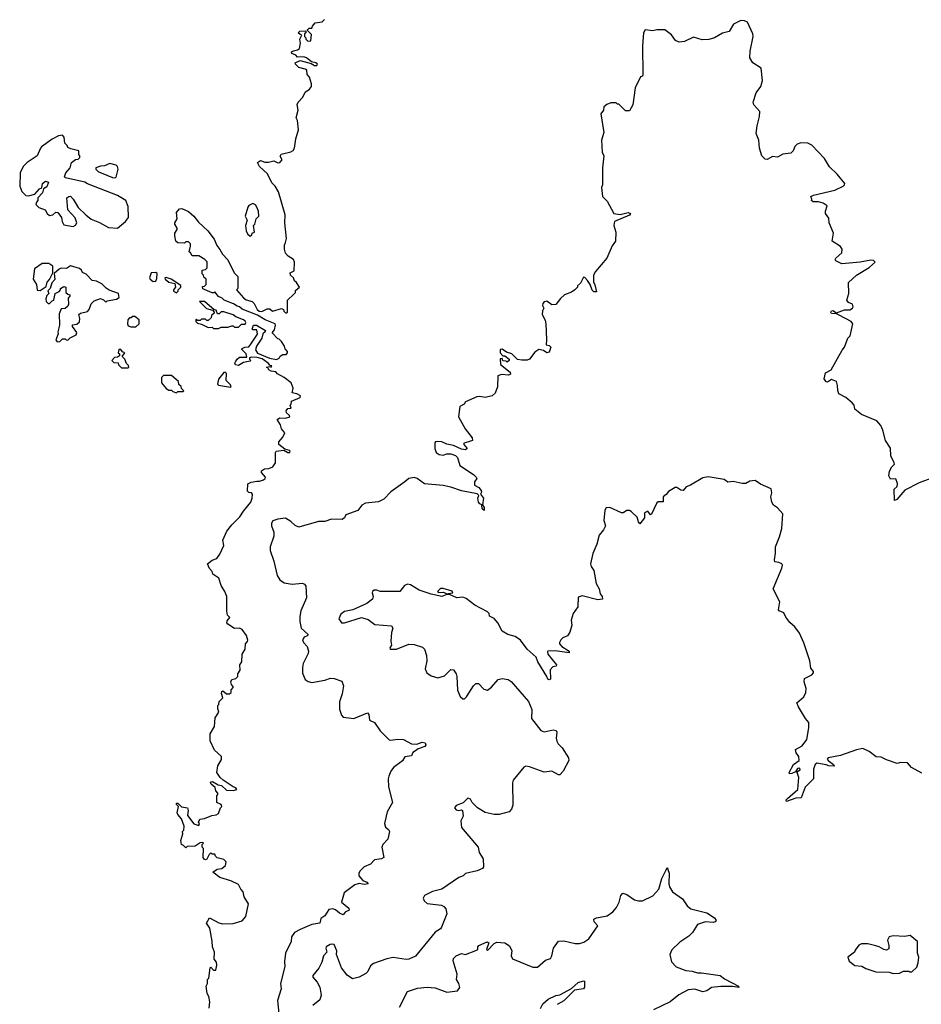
# Model space of a CAD drawing. Extents: x 2240384 to 2404287, y 351326 to 526670.
# Tile 288 of 309: x 2348379 to 2355250, y 463406 to 470914. Entities that reach past the tile are written whole.
import ezdxf

# ---------------------------------------------------------------- set-up
doc = ezdxf.new("R2010")
doc.units = 0

msp = doc.modelspace()

# ---------------------------------------------------------------- linework, layer by layer
at = {"layer": '0CON20XD'}
for points in [[(2349627, 464617), (2349612.5, 464625), (2349607.5, 464655), (2349622.5, 464705), (2349620, 464725), (2349630, 464735), (2349632.5, 464765), (2349610.7, 464820.7), (2349583, 464853), (2349580, 464865), (2349590, 464915), (2349575, 464930), (2349575, 464940), (2349585, 464940), (2349613, 464913), (2349657.5, 464905), (2349663.3, 464885), (2349657.5, 464845), (2349705, 464782.5), (2349745, 464770), (2349750, 464785), (2349742.5, 464795), (2349751.7, 464818.3), (2349787, 464823), (2349843, 464847), (2349875, 464850), (2349895, 464860), (2349910, 464905), (2349920, 464915), (2349915, 464930), (2349880, 464945), (2349880, 464995), (2349890, 465005), (2349890, 465015), (2349873, 465033), (2349868.3, 465058.3), (2349838.8, 465085), (2349833.3, 465095), (2349838.3, 465101.7), (2349847.5, 465105), (2349890.9, 465080.9), (2349916.2, 465075), (2349955, 465038.8), (2350005, 465037.5), (2350033.3, 465045), (2350026.4, 465056.4), (2350004.4, 465064.4), (2349930, 465115), (2349907.5, 465135), (2349880, 465175), (2349890, 465225), (2349917, 465273), (2349916.4, 465296.4), (2349862.5, 465345), (2349830, 465415), (2349830.7, 465469.3), (2349862.5, 465525), (2349868.3, 465591.7), (2349897.5, 465635), (2349888.3, 465658.3), (2349890, 465685), (2349897, 465693), (2349900, 465715), (2349926.4, 465743.6), (2349917.5, 465775), (2349918.3, 465791.7), (2349926.4, 465796.4), (2349953.6, 465773.6), (2349976.4, 465773.6), (2349990, 465785), (2349990, 465805), (2350007.5, 465825), (2349992.5, 465845), (2349986.7, 465865), (2349995, 465882.5), (2350025, 465890), (2350040, 465905), (2350040, 465925), (2350060, 465955), (2350057.5, 465995), (2350071.7, 466018.3), (2350073.3, 466075), (2350096.4, 466113.6), (2350098.8, 466155), (2350116.1, 466173.9), (2350116.4, 466183.6), (2350108, 466218), (2350073.9, 466263.9), (2350055, 466273.3), (2350015, 466271.2), (2349964.2, 466304.2), (2349956.7, 466315), (2349959.3, 466330.7), (2349980, 466355), (2349963, 466373), (2349957.5, 466405), (2349956.7, 466515), (2349942.5, 466555), (2349915, 466600), (2349897.5, 466655), (2349850, 466685), (2349846.7, 466706.7), (2349825, 466730), (2349810, 466765), (2349845, 466792.5), (2349880, 466805), (2349905, 466837.5), (2349933.3, 466905), (2349926.7, 466945), (2349956.7, 467015), (2349995, 467063.3), (2350057.3, 467122.7), (2350083.2, 467166.8), (2350139.2, 467235), (2350150, 467265), (2350152.5, 467295), (2350146.1, 467306.1), (2350125, 467310), (2350115, 467320), (2350117.5, 467375), (2350141.7, 467388.3), (2350185, 467396.2), (2350205.9, 467394.1), (2350237.5, 467405), (2350250, 467415), (2350252.5, 467425), (2350221.7, 467461.7), (2350222.5, 467475), (2350245, 467488.8), (2350278, 467492), (2350306.7, 467505), (2350327.5, 467535), (2350327.5, 467615), (2350332.5, 467625), (2350390.7, 467630.7), (2350423.3, 467615), (2350437.5, 467615), (2350440, 467625), (2350435, 467629.2), (2350398.8, 467638.8), (2350352.5, 467675), (2350354, 467696), (2350385, 467730), (2350400, 467765), (2350373, 467793), (2350367.5, 467825), (2350340, 467865), (2350360.7, 467879.3), (2350405, 467875.8), (2350437.5, 467885), (2350435.8, 467895.8), (2350413.3, 467915), (2350408.3, 467931.7), (2350421.7, 467948.3), (2350448.3, 467951.7), (2350440, 467975), (2350447, 467983), (2350450, 468005), (2350515, 468032.5), (2350517.5, 468045), (2350491.7, 468061.7), (2350455, 468070), (2350462.5, 468105), (2350446.7, 468145), (2350395, 468186.2), (2350343.9, 468213.9), (2350330, 468230), (2350295, 468233.8), (2350277.5, 468245), (2350270, 468260), (2350260, 468265), (2350285, 468270), (2350296.4, 468263.6), (2350300, 468275), (2350287.5, 468277.5), (2350273.3, 468295), (2350227.1, 468327.1), (2350188.3, 468338.3), (2350145, 468340), (2350130, 468335), (2350130, 468325), (2350140, 468315), (2350135, 468310), (2350085, 468300), (2350045, 468277.5), (2350022.3, 468282.3), (2350018.8, 468295), (2350024.2, 468305), (2350036, 468325), (2350055, 468340.8), (2350110, 468340), (2350104, 468365), (2350070.7, 468399.3), (2350075, 468407.5), (2350095, 468416.7), (2350125, 468420), (2350140.7, 468439.3), (2350190, 468515), (2350185, 468550), (2350155, 468550), (2350150, 468555), (2350160, 468585), (2350182.5, 468585), (2350252.5, 468545), (2350250, 468535), (2350231.7, 468518.3), (2350223.6, 468486.4), (2350183.8, 468425), (2350177, 468397), (2350190.5, 468370.5), (2350282.7, 468332.7), (2350335, 468323.3), (2350355, 468332.5), (2350365, 468347.5), (2350385, 468360), (2350408.3, 468361.7), (2350420, 468375), (2350420, 468385), (2350403, 468403), (2350397.5, 468425), (2350375, 468460), (2350357, 468477), (2350345, 468480), (2350302.5, 468525), (2350320.6, 468549.4), (2350329.4, 468585), (2350325, 468593.8), (2350250, 468625), (2350191.4, 468661.4), (2350075, 468707.5), (2350055, 468724.2), (2350035, 468728.8), (2350007.7, 468747.7), (2349937.5, 468775), (2349921.7, 468791.7), (2349895, 468803.3), (2349865, 468840), (2349858.3, 468831.7), (2349845, 468830), (2349775, 468862.5), (2349771.7, 468878.3), (2349788.3, 468881.7), (2349800, 468895), (2349800, 468935), (2349781.7, 468951.7), (2349780, 468965), (2349770, 468975), (2349770, 469005), (2349795, 469010), (2349808.3, 469021.7), (2349807, 469067), (2349790, 469085), (2349745, 469112.5), (2349693.9, 469113.9), (2349680, 469135), (2349670, 469145), (2349681.7, 469188.3), (2349680, 469205), (2349665, 469220), (2349645, 469220), (2349635, 469210), (2349585, 469212.5), (2349567.5, 469225), (2349560, 469265), (2349560, 469285), (2349580, 469315), (2349580, 469325), (2349560, 469355), (2349560, 469365), (2349580, 469395), (2349573.3, 469445), (2349597, 469473), (2349615, 469473.3), (2349665, 469451.2), (2349706.7, 469415), (2349740.5, 469370.5), (2349813.8, 469305), (2349859.7, 469239.7), (2349881.7, 469191.7), (2349905, 469162.5), (2349923.3, 469125), (2349965, 469082.5), (2350014.2, 468984.2), (2350041.2, 468955), (2350040, 468865), (2350030, 468855), (2350083.6, 468793.6), (2350105, 468777.5), (2350150, 468765), (2350165, 468750), (2350187.5, 468705), (2350205, 468692.5), (2350225, 468690), (2350265, 468710), (2350285, 468710), (2350305, 468692.5), (2350375, 468712.5), (2350390, 468705), (2350391.7, 468691.7), (2350405, 468680), (2350415, 468680), (2350420, 468685), (2350420, 468775), (2350468.3, 468821.7), (2350480, 468835), (2350481.7, 468848.3), (2350510, 468875), (2350489.3, 468909.3), (2350473, 468923), (2350466.1, 468946.1), (2350443.3, 468965), (2350440, 468985), (2350471.7, 468998.3), (2350473.3, 469065), (2350465, 469086.2), (2350425, 469110), (2350404.1, 469134.1), (2350396.2, 469165), (2350396.2, 469195), (2350403.8, 469215), (2350413.3, 469245), (2350398.8, 469365), (2350402, 469425), (2350350.5, 469600.5), (2350326.7, 469645), (2350301.1, 469671.1), (2350268.5, 469738.5), (2350207.5, 469795), (2350190, 469825), (2350215, 469840), (2350247, 469827), (2350275, 469826.7), (2350315, 469836.7), (2350345, 469823.3), (2350360, 469825), (2350380, 469845), (2350363.6, 469873.6), (2350370.7, 469889.3), (2350445, 469907.5), (2350463, 469917), (2350472.5, 469935), (2350483.3, 470005), (2350502.5, 470075), (2350496.7, 470145), (2350486.7, 470165), (2350500, 470225), (2350493, 470267), (2350500, 470285), (2350536.2, 470323.8), (2350555, 470362.5), (2350587.5, 470385), (2350602.5, 470405), (2350602.5, 470425), (2350587.5, 470475), (2350570, 470495), (2350568.3, 470528.3), (2350555, 470537.5), (2350505, 470550), (2350480, 470575), (2350477.5, 470585), (2350515, 470602.5), (2350600, 470580), (2350624.4, 470564.4), (2350642.5, 470565), (2350648, 470575), (2350635, 470585.8), (2350603.3, 470593.3), (2350565, 470623.3), (2350545, 470631.2), (2350495, 470628.8), (2350482.5, 470642.5), (2350453.3, 470655), (2350451.2, 470668.8), (2350465, 470677.5), (2350497, 470683), (2350510, 470695), (2350520, 470735), (2350512.5, 470765), (2350530, 470795), (2350515, 470800), (2350500, 470815), (2350513, 470827), (2350558.3, 470828.3), (2350560, 470815), (2350550, 470805), (2350550, 470785), (2350560, 470775), (2350560, 470765), (2350575, 470750), (2350598.3, 470751.7), (2350601.7, 470801.7), (2350570, 470835), (2350585, 470850), (2350605, 470850), (2350610, 470865), (2350631.2, 470888.8), (2350685, 470897.5), (2350702.5, 470915)], [(2355343, 467423), (2355235, 467383.3), (2355125, 467326.7), (2355064, 467255), (2355045, 467246.7), (2355042.5, 467335), (2355065, 467353.8), (2355067.9, 467377.9), (2355055, 467413.3), (2355015, 467410), (2355003.8, 467435), (2355008.3, 467471.7), (2355025.9, 467504.1), (2355045.6, 467524.4), (2355044.2, 467535), (2355017.4, 467587.4), (2355015, 467647.5), (2354977.5, 467705), (2354956.7, 467785), (2354940.7, 467820.7), (2354910, 467855), (2354795, 467902.5), (2354743.6, 467943.6), (2354737.5, 467975), (2354723, 467993), (2354673.6, 468033.6), (2354620.7, 468060.7), (2354613, 468087), (2354612.5, 468125), (2354602.5, 468155), (2354565, 468170), (2354535, 468150), (2354525, 468153.3), (2354510, 468175), (2354519.9, 468220.1), (2354562.5, 468245), (2354646.6, 468393.4), (2354664.3, 468415.7), (2354691.2, 468485), (2354707, 468503), (2354729.4, 468595), (2354715, 468611.4), (2354625, 468660), (2354605, 468670), (2354565, 468673.6), (2354560, 468685), (2354565, 468693.8), (2354575, 468695.6), (2354605, 468678.8), (2354665, 468700.8), (2354705, 468701.4), (2354726.2, 468715), (2354731.2, 468725), (2354725.8, 468745.8), (2354695, 468757.5), (2354682.5, 468775), (2354696.7, 468825), (2354695, 468910), (2354755, 468966.7), (2354853.8, 469025), (2354897.5, 469065), (2354885, 469078.6), (2354865, 469081.4), (2354785, 469064.4), (2354645, 469052.5), (2354598, 469075), (2354594, 469085), (2354598.8, 469095), (2354645, 469136.2), (2354646.7, 469165), (2354634, 469185), (2354571.2, 469225), (2354580, 469285), (2354546.7, 469365), (2354545, 469400), (2354520, 469435), (2354520, 469455), (2354532.5, 469495), (2354502.5, 469515), (2354465.8, 469525.8), (2354425, 469526.2), (2354412.5, 469535), (2354416.7, 469545), (2354407.5, 469565), (2354427.5, 469575), (2354591.2, 469615), (2354655.5, 469645), (2354665.4, 469655), (2354666.1, 469665), (2354608.2, 469735), (2354550.8, 469790.8), (2354512.2, 469855), (2354415, 469956.9), (2354385, 469971.9), (2354332.5, 469975), (2354305, 469964), (2354285, 469946.2), (2354273.3, 469915), (2354255, 469896.7), (2354195, 469888.8), (2354155, 469866.7), (2354115, 469870), (2354075, 469846.7), (2354059.3, 469849.3), (2354034, 469875), (2354016.2, 469935), (2354012, 469995), (2353991.9, 470045), (2353998.2, 470105), (2354018, 470175), (2354020, 470215), (2353974, 470265), (2353968.6, 470285), (2353990.9, 470355), (2354026.7, 470405), (2354039.7, 470449.7), (2354030.6, 470545), (2353965, 470585.8), (2353944.4, 470624.4), (2353946.5, 470675), (2353968.8, 470785), (2353966.4, 470805), (2353925.8, 470895), (2353903.8, 470905), (2353875, 470907.9), (2353819.1, 470880.9), (2353785, 470823.8), (2353735, 470810.8), (2353675, 470776), (2353631.7, 470761.7), (2353579.3, 470759.3), (2353515, 470780), (2353445, 470746.7), (2353405, 470743.3), (2353376.1, 470756.1), (2353345, 470797.5), (2353295, 470837.5), (2353235, 470836.7), (2353205, 470830), (2353145, 470837.5), (2353133.1, 470815), (2353124.2, 470715), (2353128.6, 470495), (2353125, 470483.3), (2353111.2, 470478.8), (2353070, 470395), (2353052.5, 470265), (2353025, 470220), (2352995, 470220), (2352945, 470270), (2352935, 470270), (2352925, 470280), (2352885, 470280), (2352853, 470267), (2352831.7, 470248.3), (2352827, 470223), (2352807.5, 470195), (2352830, 470055), (2352812.5, 469995), (2352817.5, 469905), (2352830, 469875), (2352820, 469785), (2352820, 469655), (2352812.5, 469635), (2352820, 469565), (2352855, 469530), (2352906.4, 469436.4), (2352955, 469429.2), (2353015, 469442.9), (2353033.8, 469435), (2353025.4, 469424.6), (2352912.5, 469375), (2352907.5, 469345), (2352923, 469293), (2352920, 469225), (2352895, 469190), (2352852.5, 469095), (2352767, 468993), (2352753, 468967), (2352751.4, 468915), (2352762.7, 468892.7), (2352775, 468840), (2352755, 468840), (2352740.4, 468850.4), (2352725.6, 468895.6), (2352706.3, 468926.3), (2352685, 468947.5), (2352675, 468950), (2352652.5, 468905), (2352630, 468885), (2352630, 468875), (2352610, 468855), (2352585, 468837.5), (2352530, 468815), (2352500.7, 468789.3), (2352465, 468742.5), (2352435, 468740), (2352395, 468766.7), (2352375, 468763.3), (2352365, 468750), (2352363.8, 468735), (2352372.5, 468715), (2352363.3, 468695), (2352360, 468665), (2352383.3, 468623.3), (2352388.8, 468595), (2352394, 468475), (2352390, 468435), (2352415, 468430), (2352427, 468417), (2352415, 468380), (2352395, 468373.8), (2352371.2, 468391.2), (2352335, 468398.8), (2352305, 468378.8), (2352265, 468326.2), (2352245, 468318.8), (2352205, 468317.5), (2352173, 468323), (2352130, 468365), (2352088.3, 468378.3), (2352055, 468402.5), (2352041.7, 468398.3), (2352040, 468375), (2352061.7, 468351.7), (2352075, 468350), (2352110, 468325), (2352110, 468315), (2352095, 468302.5), (2352085, 468310), (2352061.7, 468311.7), (2352055, 468330), (2352041.7, 468328.3), (2352042.5, 468285), (2352117.3, 468227.3), (2352119.4, 468210.6), (2352105, 468203.5), (2352051.2, 468208.8), (2352021.7, 468198.3), (2352020, 468115), (2352002.5, 468065), (2351980, 468045), (2351925, 468032.5), (2351885, 468040), (2351863, 468037), (2351775, 468000), (2351765, 467982.5), (2351732.5, 467965), (2351723.3, 467885), (2351773, 467793), (2351827.5, 467725), (2351830, 467705), (2351800, 467695), (2351762.5, 467685), (2351763.8, 467675), (2351790, 467645), (2351775.4, 467634.6), (2351745, 467638.2), (2351685.9, 467665.9), (2351635, 467677.7), (2351595, 467694.5), (2351565, 467698.1), (2351547.5, 467695), (2351542.3, 467687.7), (2351542, 467645), (2351553.8, 467615), (2351575, 467598.8), (2351605, 467593.8), (2351635, 467603.3), (2351665, 467603.3), (2351700.7, 467590.7), (2351716.2, 467575), (2351733.9, 467513.9), (2351838, 467445), (2351857.5, 467425), (2351862.5, 467415), (2351845, 467390), (2351844.2, 467365.8), (2351877, 467347), (2351895.5, 467325), (2351898.3, 467311.7), (2351891.2, 467295), (2351912.9, 467265), (2351906.2, 467215), (2351917.8, 467195), (2351917.3, 467172.7), (2351902.7, 467185), (2351900, 467215), (2351885, 467221.9), (2351875.3, 467235.3), (2351869.5, 467265), (2351878.8, 467285), (2351865, 467299.2), (2351745, 467321.2), (2351665, 467348.8), (2351605, 467362), (2351465, 467373.8), (2351407.5, 467415), (2351385, 467423.8), (2351345, 467416.7), (2351315, 467390), (2351207.5, 467315), (2351155, 467257.5), (2351113, 467237), (2351015, 467227.5), (2350987, 467213), (2350955, 467172.5), (2350865, 467137.5), (2350853.3, 467115), (2350836.8, 467103.2), (2350753.8, 467106.2), (2350705, 467087.5), (2350655, 467087.5), (2350505, 467043.3), (2350477, 467057), (2350445, 467087.5), (2350405, 467112.5), (2350345, 467106.2), (2350307, 467093), (2350297.5, 467075), (2350296.7, 467055), (2350316.1, 467006.1), (2350316.2, 466975), (2350288, 466895), (2350286.4, 466866.4), (2350316.7, 466785), (2350340, 466675), (2350362.4, 466642.4), (2350395, 466619.2), (2350455, 466609.5), (2350535, 466616.9), (2350549.7, 466609.7), (2350558.8, 466595), (2350564, 466505), (2350522.4, 466407.6), (2350513.7, 466363.7), (2350513.2, 466325), (2350523.4, 466273.4), (2350578, 466225), (2350570, 466215), (2350545.8, 466205), (2350534.3, 466185), (2350540.6, 466165), (2350570, 466135), (2350579.1, 466099.1), (2350577.6, 466082.4), (2350540, 466005), (2350532.9, 465975), (2350535, 465930), (2350555, 465882.5), (2350576.4, 465866.4), (2350605, 465858.8), (2350703, 465877), (2350747, 465893), (2350775, 465890), (2350835, 465870), (2350845.8, 465835), (2350836.6, 465773.4), (2350817, 465713), (2350815.8, 465655.8), (2350832.1, 465612.1), (2350845, 465596.2), (2350925, 465586), (2351030, 465630), (2351038.6, 465615), (2351043.9, 465573.9), (2351082.5, 465555), (2351125, 465492.5), (2351193.9, 465423.9), (2351205, 465420), (2351260.8, 465429.2), (2351304.2, 465424.2), (2351365, 465392), (2351405, 465390.8), (2351445, 465404.4), (2351469.1, 465399.1), (2351473.8, 465385), (2351466.9, 465373.1), (2351415, 465353.8), (2351395, 465340)], [(2349125, 469323.8), (2349186.2, 469375), (2349207.5, 469405), (2349205, 469490), (2349188.8, 469535), (2349125, 469574), (2348895, 469662), (2348875, 469675.8), (2348727, 469707), (2348720, 469715), (2348730, 469745), (2348763.3, 469785), (2348773.9, 469826.1), (2348803, 469847), (2348825, 469850), (2348837, 469863), (2348837.5, 469875), (2348830, 469885), (2348830, 469915), (2348768.3, 469928.3), (2348745, 469940), (2348740, 469955), (2348723, 469973), (2348717, 470017), (2348705, 470032.5), (2348675, 470028), (2348625, 470003.8), (2348546, 469945), (2348536, 469935), (2348512.5, 469875), (2348436.1, 469823.9), (2348406.4, 469793.6), (2348382.5, 469745), (2348378.8, 469645), (2348396.2, 469605), (2348425, 469574), (2348445, 469570), (2348495, 469582.5), (2348530, 469625), (2348548.3, 469631.7), (2348553.3, 469665), (2348575, 469682.5), (2348597.5, 469675), (2348585, 469640), (2348560, 469625), (2348552.5, 469595), (2348517.5, 469555), (2348516.7, 469535), (2348506.4, 469523.6), (2348502, 469505), (2348525, 469482), (2348573, 469463), (2348587.5, 469435), (2348605, 469420), (2348630, 469425), (2348653, 469447), (2348670, 469445), (2348697.5, 469405), (2348702.5, 469375), (2348715, 469350), (2348785, 469336.2), (2348803.9, 469346.1), (2348813.3, 469365), (2348802, 469402), (2348746.7, 469465), (2348737.5, 469555), (2348753, 469567), (2348765, 469567.5), (2348786.1, 469546.1), (2348825, 469482.5), (2348882.5, 469425), (2348923.9, 469393.9), (2348987.7, 469367.7), (2349055, 469330), (2349125, 469323.8)], [(2349105, 469707.5), (2349115, 469712.5), (2349128.8, 469775), (2349123.6, 469793.6), (2349113.6, 469803.6), (2349065, 469816.7), (2349025, 469798.8), (2348995, 469796.7), (2348960, 469785), (2348960, 469775), (2348980, 469755), (2349000, 469745), (2349085, 469710), (2349105, 469707.5)], [(2350135, 469262.5), (2350147, 469273), (2350150, 469285), (2350167.5, 469295), (2350160, 469345), (2350170, 469355), (2350180, 469395), (2350200, 469415), (2350197.5, 469455), (2350186.7, 469485), (2350175, 469502.5), (2350155, 469512.5), (2350125, 469496.7), (2350116.7, 469485), (2350097.5, 469415), (2350112.5, 469385), (2350100, 469345), (2350103.9, 469303.9), (2350115, 469280), (2350135, 469262.5)], [(2348535, 468850), (2348580, 468880), (2348588.3, 468911.7), (2348607, 468933), (2348630, 468985), (2348632.5, 469035), (2348600, 469055), (2348550, 469055), (2348492.5, 469015), (2348482, 468935), (2348507.5, 468895), (2348511.7, 468851.7), (2348535, 468850)], [(2348665, 468457.5), (2348685, 468460), (2348705, 468480), (2348725, 468480), (2348731.7, 468471.7), (2348745, 468470), (2348763, 468487), (2348809.3, 468510.7), (2348815, 468530), (2348780, 468575), (2348781.7, 468588.3), (2348815, 468592.5), (2348835, 468610), (2348837.5, 468635), (2348830, 468665), (2348843, 468677), (2348895, 468690), (2348907.5, 468705), (2348923, 468747), (2348945, 468770), (2348995, 468787.5), (2349018.3, 468778.3), (2349035, 468760), (2349045, 468770), (2349116.4, 468783.6), (2349137.5, 468795), (2349132.5, 468825), (2349061.2, 468851.2), (2349036.7, 468866.7), (2349005, 468898.8), (2348965, 468920), (2348930, 468925), (2348885, 468972.5), (2348857, 468987), (2348850, 469005), (2348835, 469016.2), (2348765, 469038), (2348735, 469016.7), (2348695, 469020), (2348679.3, 469010.7), (2348641.7, 468978.3), (2348647, 468933), (2348623.3, 468906.7), (2348610, 468865), (2348593, 468847), (2348600, 468825), (2348585, 468810), (2348577.5, 468785), (2348580, 468765), (2348595, 468750), (2348605, 468750), (2348625, 468770), (2348640, 468775), (2348650, 468825), (2348679.3, 468840.7), (2348690, 468855), (2348690, 468865), (2348715, 468880), (2348730, 468875), (2348730, 468835), (2348745, 468820), (2348760, 468815), (2348760, 468805), (2348748.3, 468791.7), (2348750, 468745), (2348745, 468730), (2348725, 468712.5), (2348695, 468710), (2348678.3, 468671.7), (2348683.3, 468585), (2348670, 468535), (2348671.7, 468518.3), (2348653.3, 468473.3), (2348665, 468457.5)], [(2349395, 468917.5), (2349415, 468920), (2349425, 468940), (2349427.5, 468977.5), (2349415, 468986.2), (2349380, 468985), (2349367.5, 468945), (2349372.5, 468935), (2349395, 468917.5)], [(2349575, 468830), (2349586.7, 468843.3), (2349587.5, 468855), (2349607.1, 468875), (2349607.5, 468887.5), (2349532.5, 468935), (2349495, 468948.8), (2349485, 468946.7), (2349486.2, 468935), (2349515, 468912), (2349561.2, 468901.2), (2349566.7, 468873.3), (2349550, 468855), (2349550, 468845), (2349575, 468830)], [(2349895, 468560), (2349915, 468570), (2349965, 468570), (2349995, 468580), (2350005, 468580), (2350015, 468570), (2350045, 468570), (2350068.3, 468591.7), (2350096.4, 468593.6), (2350102.5, 468605), (2350096.7, 468615), (2350085, 468626), (2350025, 468648.8), (2350005, 468663.3), (2349935, 468686.2), (2349913, 468687), (2349898.3, 468671.7), (2349885, 468670), (2349875, 468700), (2349861.7, 468701.7), (2349786.7, 468765), (2349750, 468765), (2349801.7, 468711.7), (2349848.3, 468698.3), (2349860, 468685), (2349860, 468675), (2349841.7, 468658.3), (2349838.3, 468641.7), (2349815, 468620), (2349805, 468620), (2349795, 468630), (2349765, 468630), (2349755, 468620), (2349735, 468620), (2349725, 468630), (2349720, 468625), (2349721.7, 468611.7), (2349735, 468600), (2349765, 468592.5), (2349815, 468567.5), (2349845, 468570), (2349855, 468560), (2349895, 468560)], [(2349265, 468572.5), (2349290, 468595), (2349290, 468625), (2349255, 468650), (2349235, 468650), (2349228.3, 468641.7), (2349215, 468640), (2349202.5, 468625), (2349200, 468595), (2349205, 468580), (2349225, 468572.5), (2349265, 468572.5)], [(2349205, 468260), (2349210, 468265), (2349208.3, 468278.3), (2349191.7, 468291.7), (2349180, 468325), (2349160, 468345), (2349180, 468375), (2349161.7, 468381.7), (2349148.3, 468398.3), (2349135, 468400), (2349130, 468375), (2349140, 468365), (2349138.3, 468351.7), (2349125, 468340), (2349101.7, 468338.3), (2349080, 468315), (2349095, 468300), (2349128.3, 468298.3), (2349131.7, 468281.7), (2349155, 468260), (2349205, 468260)], [(2349575, 468070), (2349585, 468080), (2349625, 468080), (2349630, 468085), (2349611.7, 468101.7), (2349608.3, 468118.3), (2349591.7, 468131.7), (2349590, 468155), (2349535, 468200), (2349475, 468200), (2349460, 468185), (2349460, 468145), (2349495, 468102.5), (2349515, 468090), (2349535, 468090), (2349545, 468080), (2349575, 468070)], [(2349985, 468112.5), (2349990, 468115), (2349985, 468130), (2349953, 468163), (2349953.8, 468215), (2349945, 468226.2), (2349935, 468223.8), (2349895, 468174), (2349887.1, 468135), (2349895, 468128.1), (2349985, 468112.5)], [(2355255, 465167.5), (2355175, 465212.5), (2355145, 465247.5), (2355095, 465250), (2355065, 465243.3), (2354985, 465270), (2354945, 465290), (2354905, 465293.3), (2354853.6, 465333.6), (2354805, 465356.2), (2354755, 465346.2), (2354635, 465303.8), (2354540, 465285), (2354532.5, 465275), (2354540, 465265), (2354580, 465235), (2354586.7, 465223.3), (2354545, 465223.5), (2354525, 465233.1), (2354453.8, 465245), (2354442, 465235), (2354429.7, 465200.3), (2354428.8, 465125), (2354365, 465062.5), (2354335, 464980), (2354295, 464977.5), (2354223.9, 464953.9), (2354221.4, 464965), (2354229.2, 464975), (2354307.8, 465045), (2354315.7, 465135), (2354303, 465173), (2354301.7, 465178.3), (2354325.7, 465194.3), (2354325, 465208), (2354307.5, 465205), (2354290, 465180), (2354262.5, 465165), (2354244.4, 465164.4), (2354241.9, 465175), (2354276, 465235), (2354318.8, 465265), (2354316, 465295), (2354295.8, 465325), (2354292, 465348), (2354341.7, 465378.3), (2354376.7, 465425), (2354392.5, 465515), (2354392.5, 465555), (2354367.5, 465585), (2354313.9, 465673.9), (2354302.5, 465705), (2354355, 465750), (2354370, 465785), (2354372.5, 465815), (2354356.7, 465865), (2354359.3, 465890.7), (2354415, 465917.5), (2354427.5, 465935), (2354427.5, 465945), (2354408.3, 465968.3), (2354401.2, 466025), (2354355, 466162.5), (2354321.2, 466235), (2354286.7, 466285), (2354248.3, 466318.3), (2354217.7, 466357.7), (2354202.2, 466392.2), (2354167.5, 466407.5), (2354162.5, 466415), (2354172.5, 466475), (2354120, 466575), (2354188.3, 466731.7), (2354192.5, 466755), (2354187.5, 466765), (2354165, 466776.2), (2354135, 466781.2), (2354130, 466795), (2354140, 466845), (2354138.8, 466895), (2354170.5, 466969.5), (2354186, 467035), (2354193.8, 467145), (2354155, 467191.2), (2354123, 467213), (2354110, 467235), (2354103.3, 467275), (2354110, 467305), (2354106.2, 467336.2), (2354025, 467372.5), (2353985, 467400), (2353943.6, 467396.4), (2353911.7, 467378.3), (2353885, 467377.5), (2353815, 467393.3), (2353775, 467386.7), (2353746.7, 467406.7), (2353625, 467427.5), (2353585, 467420), (2353490, 467365), (2353457.5, 467352.5), (2353435, 467323.3), (2353416.4, 467326.4), (2353387, 467347), (2353375, 467347.5), (2353323.6, 467316.4), (2353306.4, 467293.6), (2353283.6, 467276.4), (2353283, 467237), (2353245, 467237.5), (2353235, 467231.2), (2353195, 467143.8), (2353185, 467137.5), (2353165, 467167.5), (2353140, 467155), (2353141.2, 467115), (2353105, 467070), (2353093.8, 467085), (2353085, 467120), (2353040, 467165), (2353025, 467172.5), (2353005, 467172.5), (2352977, 467153), (2352965, 467152.5), (2352875, 467193.3), (2352847.5, 467192.5), (2352837, 467173)], [(2352837, 467173), (2352831.2, 467095), (2352843.3, 467055), (2352827, 467023), (2352795, 466982.5), (2352778.1, 466915), (2352747.3, 466842.7), (2352730, 466765), (2352734.2, 466745), (2352754.2, 466715), (2352773.3, 466615), (2352793.9, 466573.9), (2352803.8, 466535), (2352816.9, 466516.9), (2352820, 466495), (2352785, 466491.4), (2352665, 466520), (2352635, 466510), (2352633, 466437), (2352597.5, 466385), (2352582.5, 466335), (2352587, 466297), (2352572.5, 466245), (2352552.5, 466215), (2352519.3, 466200.7), (2352503.6, 466186.4), (2352492.5, 466165), (2352493.8, 466155), (2352510.8, 466135), (2352558.6, 466105), (2352567.5, 466095), (2352566.7, 466085), (2352458.8, 466101.2), (2352405, 466100), (2352400, 466095), (2352402.5, 466075), (2352468.8, 465995), (2352466.7, 465985), (2352441.2, 465978.8), (2352422.7, 465957.3), (2352424.2, 465885.8), (2352415, 465881.4), (2352405, 465886), (2352396.9, 465905), (2352327.6, 466017.6), (2352315, 466052.5), (2352247.5, 466115), (2352195, 466183.3), (2352155, 466210), (2352100, 466225), (2352055, 466252.5), (2352022.5, 466315), (2351995, 466347.5), (2351960, 466365), (2351956.7, 466385), (2351945, 466398), (2351848.5, 466448.5), (2351780.5, 466500.5), (2351755, 466510), (2351710, 466505), (2351655, 466530), (2351635, 466530), (2351595, 466516.5), (2351515, 466532.5), (2351424.1, 466564.1), (2351356.7, 466605), (2351335, 466610), (2351310.3, 466599.7), (2351276.4, 466553.6), (2351125, 466553.3), (2351100, 466565), (2351080, 466565), (2351066.7, 466555), (2351064, 466545), (2351072.5, 466515), (2351067.5, 466495), (2351025, 466462.5), (2350917, 466413), (2350855, 466402.5), (2350825, 466380), (2350810, 466345), (2350832.5, 466315), (2350855, 466316), (2350983.6, 466356.4), (2351035, 466340), (2351085, 466303.1), (2351212.3, 466292.3), (2351221.2, 466275), (2351211.7, 466241.7), (2351207.5, 466175), (2351212.5, 466145), (2351200, 466125), (2351202.5, 466115), (2351250, 466115), (2351345, 466151.2), (2351385, 466148.8), (2351448.3, 466128.3), (2351463.8, 466113.8), (2351478, 466065), (2351481.2, 466025), (2351468.8, 465965), (2351481.2, 465935), (2351515, 465910), (2351565, 465896.2), (2351615, 465910.8), (2351665, 465958.6), (2351685.5, 465955.5), (2351705.8, 465925), (2351710, 465905), (2351715, 465802.5), (2351735, 465753.3), (2351755, 465736.2), (2351767.5, 465735), (2351785, 465750), (2351836, 465835), (2351855, 465852), (2351875, 465851.2), (2351915, 465808.8), (2351945, 465802), (2351975, 465823.3), (2352025, 465882.5), (2352055, 465890), (2352102.2, 465882.2), (2352125, 465868.8), (2352256.2, 465715), (2352281.2, 465655), (2352278.8, 465585), (2352350.8, 465495), (2352375, 465483.5), (2352445, 465499.2), (2352466.2, 465495), (2352472.3, 465482.3), (2352468, 465435), (2352472.7, 465412.7), (2352482.7, 465392.7), (2352512.5, 465362.5), (2352560, 465285), (2352562.9, 465265), (2352520.8, 465185), (2352495, 465156.7), (2352485, 465156.7), (2352435, 465183.3), (2352375, 465176.2), (2352265, 465218), (2352235, 465221.2), (2352220, 465215), (2352138.8, 465115), (2352133.8, 465095), (2352136.7, 464925), (2352126.1, 464893.9), (2352110, 464875), (2352033.9, 464853.9), (2351995, 464854), (2351925, 464870), (2351866.7, 464905), (2351827.5, 464945), (2351815, 464970), (2351795, 464977.5), (2351758.3, 464941.7), (2351705, 464921.2), (2351692.5, 464905), (2351705, 464889.2), (2351725, 464884.2), (2351745, 464888.8), (2351753.6, 464883.6), (2351759.3, 464840.7), (2351740, 464805), (2351746.7, 464755), (2351872.5, 464605), (2351880, 464565), (2351910, 464515), (2351912.5, 464455), (2351905, 464442.5), (2351866.4, 464423.6), (2351776.4, 464403.6), (2351757.5, 464385), (2351725, 464373.3), (2351596.8, 464283.2), (2351524.2, 464265.8), (2351463.3, 464235), (2351453.8, 464215), (2351460, 464195), (2351484.3, 464174.3), (2351592.3, 464162.3), (2351612.3, 464152.3), (2351626.7, 464135), (2351633, 464097), (2351594, 463995), (2351585, 463982), (2351544.3, 463955.7), (2351395, 463772.5), (2351345, 463750), (2351325, 463747.5), (2351225.9, 463764.1), (2351175.9, 463754.1), (2351075, 463716.2), (2351051.5, 463698.5), (2351032.7, 463657.3), (2351017.9, 463642.1), (2350965, 463612), (2350915, 463601.2), (2350875, 463628.8), (2350831.4, 463685), (2350794.3, 463785), (2350796.5, 463815), (2350775, 463861.2), (2350765, 463865.7), (2350745, 463861.9), (2350715.6, 463844.4), (2350711.9, 463835), (2350719.4, 463805), (2350694.7, 463775.3), (2350681.5, 463728.5), (2350658.7, 463681.3), (2350612, 463625), (2350613, 463613), (2350645, 463576.2), (2350665, 463536.2), (2350677.3, 463475), (2350665, 463439.2), (2350612.8, 463397.2)], [(2351635, 466536.7), (2351675, 466542.5), (2351680, 466545), (2351675, 466556.7), (2351605, 466578), (2351585, 466576.2), (2351563.8, 466555), (2351575, 466546.7), (2351608.1, 466548.1), (2351635, 466536.7)], [(2351395, 465340), (2351374.4, 465325.6), (2351365, 465300), (2351315, 465292), (2351295, 465263.8), (2351227.3, 465212.7), (2351206.7, 465185), (2351192, 465145), (2351187.5, 465125), (2351190, 465065), (2351218.8, 464945), (2351180, 464875), (2351160, 464785), (2351166.4, 464756.4), (2351189.7, 464739.7), (2351196.2, 464725), (2351183.3, 464665), (2351147.5, 464625), (2351137.5, 464605), (2351153.3, 464525), (2351135.7, 464514.3), (2351083, 464507), (2351052.5, 464475), (2351005, 464453.3), (2350972.5, 464425), (2350963.6, 464406.4), (2350963.3, 464385), (2350995, 464350), (2351025, 464338.1), (2351033.3, 464325), (2351005, 464320), (2350965, 464326.9), (2350932.3, 464317.7), (2350852.5, 464255), (2350830, 464185), (2350888.3, 464138.3), (2350889.2, 464125), (2350860.3, 464109.7), (2350845, 464088.8), (2350815, 464101.1), (2350786.6, 464126.6), (2350765, 464133.3), (2350735, 464128), (2350721.4, 464108.6), (2350705, 464081.2), (2350675, 464060), (2350665.3, 464024.7), (2350605, 464013.8), (2350515, 463976.9), (2350474, 463955), (2350450.4, 463919.6), (2350447.8, 463885), (2350405.6, 463795), (2350397, 463733), (2350400.4, 463695), (2350365.6, 463565), (2350370.8, 463525), (2350344.5, 463435), (2350354.4, 463335)], [(2349823, 463377), (2349827.5, 463425), (2349820, 463465), (2349808.3, 463488.3), (2349800, 463545), (2349810, 463565), (2349810, 463595), (2349820, 463605), (2349830, 463685), (2349835, 463690), (2349856.1, 463666.1), (2349873.9, 463666.1), (2349880.4, 463705), (2349877.4, 463727.4), (2349860, 463750), (2349863.6, 463805), (2349848.1, 463845), (2349846.7, 463886.7), (2349827.9, 463987.9), (2349803.3, 464025), (2349825, 464066.7), (2349896.4, 464026.4), (2349925, 464020), (2350005, 464022), (2350075, 464043.3), (2350103.3, 464075), (2350123.6, 464173.6), (2350090, 464225), (2350082.5, 464265), (2350063.9, 464283.9), (2350045, 464318.8), (2349988.8, 464348.8), (2349903, 464373), (2349850, 464415), (2349884.2, 464435.8), (2349918.3, 464441.7), (2349946.4, 464463.6), (2349951.7, 464491.7), (2349935, 464510), (2349883, 464523), (2349870, 464535), (2349865, 464550), (2349845, 464550), (2349835, 464560), (2349821.7, 464548.3), (2349805, 464512.5), (2349795, 464507.5), (2349783.6, 464513.6), (2349777.5, 464525), (2349780, 464595), (2349770, 464605), (2349770, 464625), (2349780, 464635), (2349775, 464640), (2349755, 464637.5), (2349717, 464613), (2349655, 464610), (2349645, 464600), (2349627, 464617)], [(2351272, 463385), (2351335, 463503.3), (2351409.5, 463530.5), (2351485, 463536), (2351545, 463532), (2351635, 463498.6), (2351715, 463510), (2351733.3, 463535), (2351725.8, 463565), (2351706.9, 463595), (2351711.9, 463635), (2351683.2, 463736.8), (2351686, 463755), (2351704.1, 463775.9), (2351745, 463792.5), (2351775, 463786.7), (2351855, 463816.7), (2351870, 463825), (2351870, 463845), (2351876.7, 463855), (2351942, 463882), (2351954, 463875), (2351937.5, 463825), (2351945, 463817.5), (2351995, 463870), (2352015, 463880), (2352075, 463875.4), (2352111.1, 463851.1), (2352130.6, 463815), (2352124.5, 463775), (2352135, 463752.5), (2352289.5, 463689.5), (2352325, 463688.8), (2352386.8, 463743.2), (2352425, 463756.2), (2352434.2, 463775), (2352445.8, 463834.2), (2352485, 463887.5), (2352525, 463889.3), (2352610.9, 463870.9), (2352645, 463869.6), (2352678.8, 463881.2), (2352715, 463906.4), (2352784.5, 464005), (2352757.8, 464035), (2352753.8, 464055), (2352774.3, 464065.7), (2352855, 464081.2), (2352898.3, 464111.7), (2352926.2, 464145), (2352946.2, 464185), (2352960, 464235), (2352975, 464252.5), (2353005, 464243.3), (2353065, 464202), (2353095, 464194), (2353124.1, 464195.9), (2353205, 464232.5), (2353250.4, 464285), (2353273.8, 464366.2), (2353305, 464432), (2353315, 464446.7), (2353317.5, 464435), (2353327.7, 464405), (2353327.1, 464325), (2353332.2, 464302.2), (2353353.3, 464265), (2353429.5, 464209.5), (2353465, 464157.5), (2353492.5, 464135), (2353615, 464102.5), (2353675, 464064.4), (2353687.1, 464045), (2353680, 464035), (2353665, 464030), (2353604.4, 464035.6), (2353543.3, 464015), (2353505.8, 463954.2), (2353478.8, 463925), (2353409.7, 463880.3), (2353348.3, 463821.7), (2353334.3, 463785), (2353345, 463730), (2353383, 463693), (2353455, 463662.9), (2353505, 463658.4), (2353545, 463645.4), (2353575, 463646.2), (2353716.7, 463626.7), (2353750, 463600), (2353856.2, 463545), (2353860, 463535), (2353811.7, 463541.7), (2353722, 463542), (2353650, 463535), (2353615, 463510), (2353585, 463501.2), (2353525, 463522), (2353472.7, 463517.3), (2353401.7, 463478.3), (2353335, 463426.2), (2353210, 463365)], [(2355035, 463640), (2355085, 463642.5), (2355115, 463660), (2355155, 463660), (2355163, 463653), (2355177, 463653), (2355215, 463690), (2355227, 463723), (2355230, 463765), (2355220, 463795), (2355220, 463885), (2355165, 463930), (2355125, 463922.5), (2355035, 463927.5), (2355005, 463920), (2354992.5, 463895), (2355002.5, 463855), (2355001.7, 463828.3), (2354985, 463820), (2354965, 463823.3), (2354930, 463845), (2354903, 463853), (2354843, 463867), (2354793.6, 463866.4), (2354773.6, 463856.4), (2354745, 463820), (2354740, 463805), (2354690, 463765), (2354700, 463735), (2354743, 463703), (2354797, 463697), (2354828.3, 463678.3), (2354903, 463653), (2355005, 463652.5), (2355035, 463640)], [(2352347.3, 463375), (2352365, 463410), (2352406.2, 463445), (2352465, 463472.5), (2352495, 463477.5), (2352585, 463527.1), (2352635, 463572.2), (2352675, 463586.4), (2352683.9, 463583.9), (2352682.5, 463537.5), (2352675.3, 463524.7), (2352606.7, 463513.3), (2352526.3, 463433.7), (2352474.6, 463405.4)]]:
    msp.add_lwpolyline(points, dxfattribs=at)

doc.saveas('drawing.dxf')
